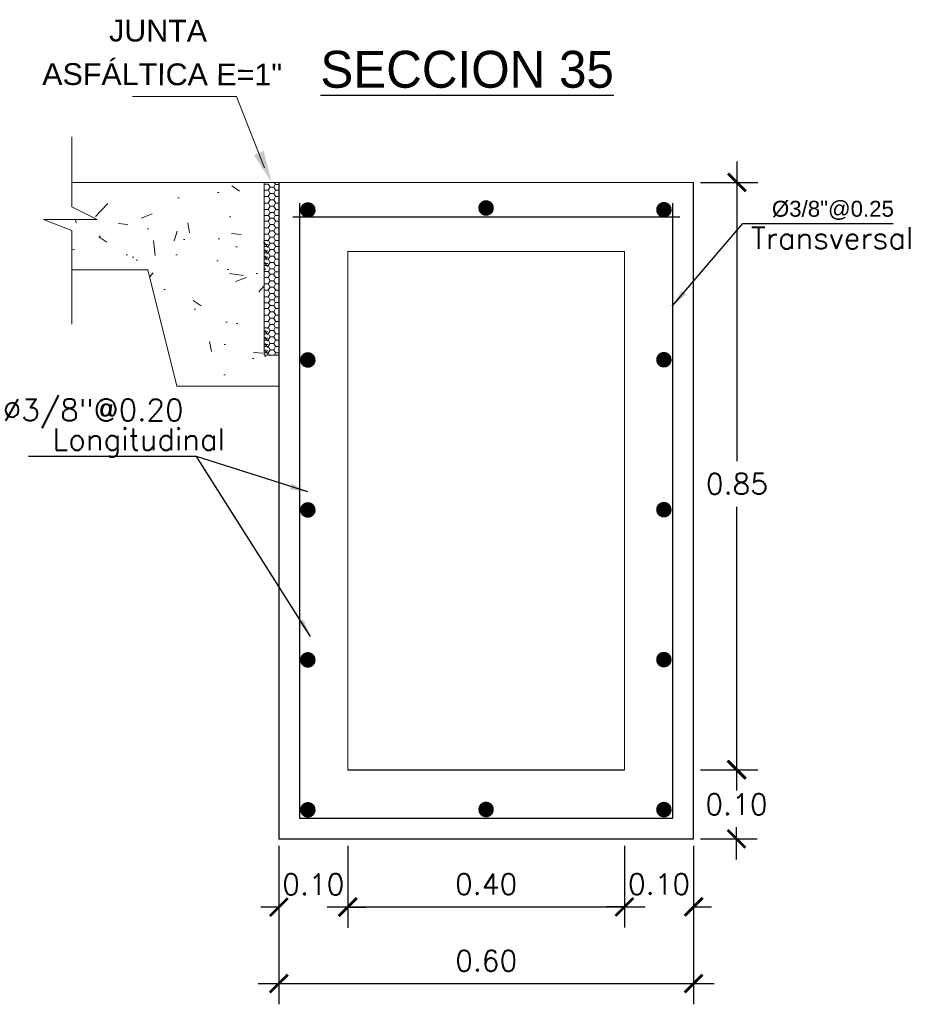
# Model space of a CAD drawing. Header units: millimetres. Extents: x -8931983 to 9630244, y 4 to 18563053.
# Tile 311 of 329: x 349723.39 to 349724.68, y 9282012.72 to 9282014.14. Entities that reach past the tile are written whole.
import ezdxf

# ---------------------------------------------------------------- set-up
doc = ezdxf.new("R2010")
doc.units = ezdxf.units.MM
doc.linetypes.add('ACAD_ISO02W100', pattern=[15, 12, -3])
for name, color, linetype, lineweight in [('0.2', 32, 'ACAD_ISO02W100', 0), ('cotas', 1, 'Continuous', 15), ('linea fina 01', 189, 'Continuous', 0), ('TEXTO', 255, 'Continuous', 5)]:
    doc.layers.add(name, color=color, linetype=linetype, lineweight=lineweight)
doc.layers.add('TEX', color=3, linetype='Continuous')
doc.styles.add('COTAS', font='arial.ttf')
doc.styles.add('MtXpl_Arial_Black', font='txt')
doc.styles.add('ROMANS', font='ROMANS.shx')
doc.styles.add('ROMANS-DIM', font='romans.shx')
doc.styles.add('VANO', font='swissl.ttf', dxfattribs={"height": 0.2})
doc.dimstyles.new('1-25V', dxfattribs={"dimscale": 0.2, "dimtxt": 0.18, "dimasz": 0.13, "dimexe": 0.18, "dimexo": 0.15, "dimgap": 0.1, "dimtad": 0, "dimtih": 1, "dimtoh": 1, "dimzin": 0, "dimdsep": 46, "dimtxsty": 'COTAS', "dimcen": 0.09, "dimadec": 0, "dimazin": 0, "dimtfac": 1, "dimtmove": 2, "dimatfit": 3, "dimfxl": 1, "dimtolj": 1, "dimtzin": 0, "dimarcsym": 0})
doc.dimstyles.new('20_METRIC  ARCHITECTURAL', dxfattribs={"dimscale": 0.2, "dimtxt": 0.03, "dimasz": 0.13, "dimexe": 0.15, "dimexo": 0.05, "dimgap": 0.09, "dimtad": 1, "dimtih": 1, "dimtoh": 1, "dimzin": 0, "dimdsep": 46, "dimtxsty": 'ROMANS-DIM', "dimblk": 'ARCHTICK', "dimcen": 2, "dimdle": 0.15, "dimclrd": 9, "dimclre": 9, "dimadec": 0, "dimazin": 0, "dimtfac": 1, "dimtix": 1, "dimtofl": 0, "dimtmove": 0, "dimatfit": 3, "dimfxl": 1, "dimfrac": 2, "dimtolj": 1, "dimtzin": 0, "dimarcsym": 0})

# ---------------------------------------------------------------- blocks, each defined once
blk = doc.blocks.new('_ArchTick')
at = {"color": 0, "linetype": 'ByBlock', "const_width": 0.15}
blk.add_lwpolyline([(-0.5, -0.5), (0.5, 0.5)], dxfattribs=at)
blk = doc.blocks.new('*D3476')
at = {"color": 9, "lineweight": -2, "transparency": 16777216}
for p, q in [((349723.7683376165, 9282012.945507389), (349723.7683376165, 9282012.716080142)), ((349724.3683376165, 9282012.945507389), (349724.3683376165, 9282012.716080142)), ((349723.7383376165, 9282012.746080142), (349724.3983376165, 9282012.746080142))]:
    blk.add_line(p, q, dxfattribs=at)
at = {"layer": 'Defpoints', "color": 0, "lineweight": 30, "transparency": 16777216}
for p in [(349723.7683376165, 9282012.955507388, 5186.962977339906), (349724.3683376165, 9282012.955507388, 5186.962977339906), (349724.3683376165, 9282012.746080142)]:
    blk.add_point(p, dxfattribs=at)
at = {"color": 9, "lineweight": -2, "transparency": 16777216, "xscale": 0.026, "yscale": 0.026, "zscale": 0.026, "rotation": 180}
blk.add_blockref('_ArchTick', (349723.7683376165, 9282012.746080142), dxfattribs=at)
at = {"color": 9, "lineweight": -2, "transparency": 16777216, "xscale": 0.026, "yscale": 0.026, "zscale": 0.026}
blk.add_blockref('_ArchTick', (349724.3683376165, 9282012.746080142), dxfattribs=at)
at = {"color": 0, "lineweight": 0, "transparency": 16777216, "insert": (349724.0683376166, 9282012.779080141), "char_height": 0.03, "attachment_point": 5, "style": 'ROMANS-DIM'}
blk.add_mtext('\\A1;0.60', dxfattribs=at)
blk = doc.blocks.new('*D3477')
at = {"color": 9, "lineweight": -2, "transparency": 16777216}
for p, q in [((349724.430394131, 9282013.085507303), (349724.430394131, 9282013.038507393)), ((349724.3783376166, 9282013.055507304), (349724.460394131, 9282013.055507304)), ((349724.430394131, 9282012.925507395), (349724.430394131, 9282012.972507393)), ((349724.3783376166, 9282012.955507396), (349724.460394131, 9282012.955507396))]:
    blk.add_line(p, q, dxfattribs=at)
at = {"layer": 'Defpoints', "color": 0, "lineweight": 30, "transparency": 16777216}
for p in [(349724.3683376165, 9282013.055507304), (349724.3683376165, 9282012.955507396), (349724.430394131, 9282012.955507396)]:
    blk.add_point(p, dxfattribs=at)
at = {"color": 9, "lineweight": -2, "transparency": 16777216, "xscale": 0.026, "yscale": 0.026, "zscale": 0.026}
for p, rotation in [((349724.430394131, 9282013.055507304), 90), ((349724.430394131, 9282012.955507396), 270)]:
    blk.add_blockref('_ArchTick', p, dxfattribs=dict(at, rotation=rotation))
at = {"color": 0, "lineweight": 0, "transparency": 16777216, "insert": (349724.4303941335, 9282013.005507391), "char_height": 0.03, "attachment_point": 5, "style": 'ROMANS-DIM'}
blk.add_mtext('\\A1;0.10', dxfattribs=at)
blk = doc.blocks.new('*D3478')
at = {"color": 9, "lineweight": -2, "transparency": 16777216}
for p, q in [((349723.7683376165, 9282012.94550739), (349723.7683376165, 9282012.826656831)), ((349723.8680579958, 9282012.94550739), (349723.8680579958, 9282012.826656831)), ((349723.7683376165, 9282012.856656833), (349723.7423376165, 9282012.856656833)), ((349723.8680579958, 9282012.856656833), (349723.8940579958, 9282012.856656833))]:
    blk.add_line(p, q, dxfattribs=at)
at = {"layer": 'Defpoints', "color": 0, "lineweight": 30, "transparency": 16777216}
for p in [(349723.7683376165, 9282012.95550739, 5186.962977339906), (349723.8680579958, 9282012.95550739, 5186.962977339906), (349723.8680579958, 9282012.856656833)]:
    blk.add_point(p, dxfattribs=at)
at = {"color": 9, "lineweight": -2, "transparency": 16777216, "xscale": 0.026, "yscale": 0.026, "zscale": 0.026}
blk.add_blockref('_ArchTick', (349723.7683376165, 9282012.856656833), dxfattribs=at)
at = {"color": 9, "lineweight": -2, "transparency": 16777216, "xscale": 0.026, "yscale": 0.026, "zscale": 0.026, "rotation": 180}
blk.add_blockref('_ArchTick', (349723.8680579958, 9282012.856656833), dxfattribs=at)
at = {"color": 0, "lineweight": 0, "transparency": 16777216, "insert": (349723.8181978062, 9282012.88965683), "char_height": 0.03, "attachment_point": 5, "style": 'ROMANS-DIM'}
blk.add_mtext('\\A1;0.10', dxfattribs=at)
blk = doc.blocks.new('*D3479')
at = {"color": 9, "lineweight": -2, "transparency": 16777216}
for p, q in [((349723.8680579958, 9282012.945507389), (349723.8680579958, 9282012.827078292)), ((349724.2683376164, 9282012.945507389), (349724.2683376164, 9282012.827078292)), ((349723.8380579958, 9282012.857078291), (349724.2983376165, 9282012.857078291))]:
    blk.add_line(p, q, dxfattribs=at)
at = {"layer": 'Defpoints', "color": 0, "lineweight": 30, "transparency": 16777216}
for p in [(349723.8680579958, 9282012.955507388, 10373.92595467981), (349724.2683376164, 9282012.955507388, 5186.962977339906), (349724.2683376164, 9282012.857078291)]:
    blk.add_point(p, dxfattribs=at)
at = {"color": 9, "lineweight": -2, "transparency": 16777216, "xscale": 0.026, "yscale": 0.026, "zscale": 0.026, "rotation": 180}
blk.add_blockref('_ArchTick', (349723.8680579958, 9282012.857078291), dxfattribs=at)
at = {"color": 9, "lineweight": -2, "transparency": 16777216, "xscale": 0.026, "yscale": 0.026, "zscale": 0.026}
blk.add_blockref('_ArchTick', (349724.2683376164, 9282012.857078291), dxfattribs=at)
at = {"color": 0, "lineweight": 0, "transparency": 16777216, "insert": (349724.0681978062, 9282012.890078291), "char_height": 0.03, "attachment_point": 5, "style": 'ROMANS-DIM'}
blk.add_mtext('\\A1;0.40', dxfattribs=at)
blk = doc.blocks.new('*D3480')
at = {"color": 9, "lineweight": -2, "transparency": 16777216}
for p, q in [((349724.2683376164, 9282012.945507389), (349724.2683376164, 9282012.827078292)), ((349724.3683376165, 9282012.945507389), (349724.3683376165, 9282012.827078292)), ((349724.2683376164, 9282012.857078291), (349724.2423376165, 9282012.857078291)), ((349724.3683376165, 9282012.857078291), (349724.3943376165, 9282012.857078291))]:
    blk.add_line(p, q, dxfattribs=at)
at = {"layer": 'Defpoints', "color": 0, "lineweight": 30, "transparency": 16777216}
for p in [(349724.2683376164, 9282012.955507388, 5186.962977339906), (349724.3683376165, 9282012.955507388, 5186.962977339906), (349724.3683376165, 9282012.857078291)]:
    blk.add_point(p, dxfattribs=at)
at = {"color": 9, "lineweight": -2, "transparency": 16777216, "xscale": 0.026, "yscale": 0.026, "zscale": 0.026}
blk.add_blockref('_ArchTick', (349724.2683376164, 9282012.857078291), dxfattribs=at)
at = {"color": 9, "lineweight": -2, "transparency": 16777216, "xscale": 0.026, "yscale": 0.026, "zscale": 0.026, "rotation": 180}
blk.add_blockref('_ArchTick', (349724.3683376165, 9282012.857078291), dxfattribs=at)
at = {"color": 0, "lineweight": 0, "transparency": 16777216, "insert": (349724.3183376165, 9282012.890078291), "char_height": 0.03, "attachment_point": 5, "style": 'ROMANS-DIM'}
blk.add_mtext('\\A1;0.10', dxfattribs=at)
blk = doc.blocks.new('TEXTO 1')
at = {"layer": 'linea fina 01', "ltscale": 0.1}
for p, q in [((-0.0508167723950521, 0.1241394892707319), (-0.2010398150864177, 0.1241394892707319)), ((-0.0100357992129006, 0.0209258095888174), (-0.0508167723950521, 0.1241394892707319))]:
    blk.add_line(p, q, dxfattribs=at)
blk.add_solid([(-0.02553807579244, 0.0394717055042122), (0, 0), (-0.0113560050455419, 0.0456207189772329)], dxfattribs=at)
at = {"layer": '0.2', "color": 251, "true_color": 0x636466, "style": 'VANO', "oblique": 359.9999999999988}
for s, p in [('JUNTA', (-0.235123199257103, 0.2039847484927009, -5186.962977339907)), ('ASFÁLTICA E=1"', (-0.331776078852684, 0.1410587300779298, -5186.962977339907))]:
    blk.add_text(s, height=0.0314999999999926, rotation=359.8799999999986, dxfattribs=at).set_placement(p)
blk = doc.blocks.new('junta asfaltica')
at = {"lineweight": 0}
h = blk.add_hatch(dxfattribs=at)
h.set_pattern_fill('AR-CONC', scale=0.01, style=0)
h.set_pattern_definition([(50, (-0.1189008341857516, -0.0700673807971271), (0.1639662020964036, -0.0143451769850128), [0.017145, -0.188595]), (355, (-0.1189008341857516, -0.0700673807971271), (-0.0317190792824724, 0.1719511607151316), [0.013716, -0.150876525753]), (100.4514446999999, (-0.1052370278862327, -0.0712628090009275), (0.1322471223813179, 0.1576059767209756), [0.01457100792, -0.1602812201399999]), (46.1842, (-0.1189008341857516, -0.0243473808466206), (0.2439711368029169, -0.0378380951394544), [0.0257175, -0.2828925]), (96.6355576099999, (-0.0985699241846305, -0.0275005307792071), (0.2136637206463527, 0.2226835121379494), [0.021856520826, -0.240422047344]), (351.18415117, (-0.1189008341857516, -0.0243473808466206), (0.2136637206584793, 0.2226835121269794), [0.020573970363, -0.226313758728]), (21, (-0.0960408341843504, -0.0357773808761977), (0.1364529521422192, -0.0920386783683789), [0.017145, -0.188595]), (326, (-0.0960408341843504, -0.0357773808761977), (0.0556218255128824, 0.1657691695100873), [0.013716, -0.150876]), (71.45144499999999, (-0.0846697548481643, -0.0434472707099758), (0.1920747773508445, 0.0737304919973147), [0.01457100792, -0.16028094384]), (37.5, (-0.1189008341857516, -0.0700673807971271), (0.0027797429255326, 0.0760995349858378), [0, -0.1490472, 0, -0.153162, 0, -0.1514475]), (7.499999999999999, (-0.1189008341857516, -0.0700673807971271), (0.0601376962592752, 0.0901625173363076), [0, -0.0873252, 0, -0.1456182, 0, -0.0577215]), (327.5, (-0.1698786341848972, -0.0700673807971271), (0.1220315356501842, -0.0051558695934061), [0, -0.05715, 0, -0.178308, 0, -0.236601]), (317.5, (-0.1927386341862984, -0.0700673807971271), (0.1333162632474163, 0.0228838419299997), [0, -0.074295, 0, -0.1184148, 0, -0.168021])])
h.paths.add_polyline_path([(-0.0210516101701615, 2.68221356e-08), (-0.2996047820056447, 2.68221356e-08), (-0.2996047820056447, -0.0354425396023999), (-0.2629513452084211, -0.0536842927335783), (-0.3405718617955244, -0.0536842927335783), (-0.2996047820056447, -0.0698087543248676), (-0.2996047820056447, -0.1263088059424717), (-0.1894634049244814, -0.1263088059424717), (-0.1473604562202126, -0.2947206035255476), (-0.0210516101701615, -0.2947206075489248)])
h = blk.add_hatch(dxfattribs=at)
h.set_pattern_fill('HONEY', scale=0.0187124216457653, angle=180, style=0)
h.set_pattern_definition([(360, (-1344.435306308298, 712.0165321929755), (0.0080206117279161, -0.0046307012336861), [0.0053470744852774, -0.0106941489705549]), (240, (-1344.435306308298, 712.0165321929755), (-0.0080206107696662, -0.0046307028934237), [0.0053470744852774, -0.0106941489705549]), (300, (-1344.435306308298, 712.0165321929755), (9.5825e-10, -0.0092614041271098), [-0.0106941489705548, 0.0053470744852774])])
h.paths.add_polyline_path([(-0.0210514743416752, -0.0843195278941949), (-0.0210514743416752, -0.1264220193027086), (-0.0160414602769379, -0.1264220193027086), (-0.0160414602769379, -0.0843195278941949)])
h = blk.add_hatch(dxfattribs=at)
h.set_pattern_fill('HONEY', scale=0.0187124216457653, angle=180, style=0)
h.set_pattern_definition([(360, (-1344.435306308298, 711.8902233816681), (0.0080206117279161, -0.0046307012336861), [0.0053470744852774, -0.0106941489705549]), (240, (-1344.435306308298, 711.8902233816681), (-0.0080206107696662, -0.0046307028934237), [0.0053470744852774, -0.0106941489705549]), (300, (-1344.435306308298, 711.8902233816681), (9.5825e-10, -0.0092614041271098), [-0.0106941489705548, 0.0053470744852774])])
h.paths.add_polyline_path([(-0.0210514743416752, -0.2106283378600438), (-0.0210514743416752, -0.2527308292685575), (-0.0160414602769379, -0.2527308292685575), (-0.0160414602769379, -0.2106283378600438)])
at = {"color": 7, "linetype": 'ByBlock', "lineweight": 0}
for p, q in [((-0.2996047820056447, 0.0657418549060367), (-0.2996047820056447, -0.0354425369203)), ((-0.2996047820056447, -0.0354425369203), (-0.2629513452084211, -0.0536842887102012)), ((-0.2629513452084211, -0.0536842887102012), (-0.3405718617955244, -0.0536842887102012)), ((-0.3405718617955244, -0.0536842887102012), (-0.2996047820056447, -0.0698087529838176)), ((-0.2996047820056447, -0.0698087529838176), (-0.2996047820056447, -0.2053593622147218))]:
    blk.add_line(p, q, dxfattribs=at)
at = {"color": 7, "lineweight": 0}
for p, q in [((-0.2996047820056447, 2.81631856e-08), (-0.0210516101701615, 2.81631856e-08)), ((-0.0210514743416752, 0), (0, 0)), ((-0.0210514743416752, 0), (-0.0210514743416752, -0.25)), ((-0.0066348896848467, 0), (-0.0049328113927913, -0.0029480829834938)), ((-1.357866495e-07, -0.2947206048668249), (-1.357866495e-07, 0)), ((-0.0210515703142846, -0.010682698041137), (-0.0205355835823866, -0.0115764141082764)), ((-0.020682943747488, -0.0112982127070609), (-0.0210515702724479, -0.0119366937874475)), ((-0.0148197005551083, -0.0027724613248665), (-0.0210514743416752, -0.0027724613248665)), ((-0.0203683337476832, -0.0113096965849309), (-0.0150212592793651, -0.0113096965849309)), ((-0.0126623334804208, -0.0066675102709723), (-0.0153358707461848, -0.0112982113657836)), ((-0.0151885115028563, -0.0115764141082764), (-0.0125149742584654, -0.0162071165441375)), ((-0.0148361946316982, -0.0029252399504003), (-0.0125149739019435, -0.0069457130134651)), ((-0.0123477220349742, -0.0066789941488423), (-0.0070006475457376, -0.0066789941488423)), ((-0.0051546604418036, -0.0029252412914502), (-0.0073152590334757, -0.0066675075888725)), ((-0.0046417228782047, -0.0112982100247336), (-0.0073152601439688, -0.0159289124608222)), ((-0.0071679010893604, -0.0069457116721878), (-0.0044943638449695, -0.0115764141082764)), ((-0.0051235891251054, -0.0029047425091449), (2.09184e-11, -0.0029047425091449)), ((-0.0043271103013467, -0.0113096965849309), (-9.55119503e-08, -0.0113096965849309)), ((-0.0210515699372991, -0.0199441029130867), (-0.0205355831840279, -0.0208378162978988)), ((-0.0206829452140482, -0.0205596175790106), (-0.0210515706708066, -0.0211980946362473)), ((-0.0203683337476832, -0.0205710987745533), (-0.0150212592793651, -0.0205710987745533)), ((-0.0126623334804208, -0.0159289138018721), (-0.0153358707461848, -0.0205596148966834)), ((-0.012662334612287, -0.0251903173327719), (-0.0153358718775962, -0.0298210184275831)), ((-0.0151885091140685, -0.0208378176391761), (-0.0125149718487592, -0.0254685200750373)), ((-0.0123477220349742, -0.0159403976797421), (-0.0070006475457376, -0.0159403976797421)), ((-0.0123477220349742, -0.0252017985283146), (-0.0070006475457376, -0.0252017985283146)), ((-0.0046417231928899, -0.0205596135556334), (-0.0073152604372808, -0.0251903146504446)), ((-0.0071678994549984, -0.0162071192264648), (-0.004494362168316, -0.0208378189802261)), ((-0.0071678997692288, -0.0254685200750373), (-0.0044943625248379, -0.0300992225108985)), ((-0.0043271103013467, -0.0205710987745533), (-9.55119503e-08, -0.0205710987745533)), ((-0.0210515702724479, -0.0292055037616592), (-0.0205355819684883, -0.0300992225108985)), ((-0.0206829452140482, -0.0298210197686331), (-0.0210515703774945, -0.0304594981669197)), ((-0.0210515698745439, -0.038466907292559), (-0.0205355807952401, -0.0393606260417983)), ((-0.0206829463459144, -0.0390824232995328), (-0.0210515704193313, -0.0397208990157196)), ((-0.0203683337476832, -0.0298325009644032), (-0.0150212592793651, -0.0298325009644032)), ((-0.0203683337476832, -0.0390939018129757), (-0.0150212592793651, -0.0390939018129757)), ((-0.012662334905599, -0.0344517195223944), (-0.0153358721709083, -0.0390824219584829)), ((-0.0151885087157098, -0.0300992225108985), (-0.0125149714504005, -0.0347299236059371)), ((-0.0151885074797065, -0.0393606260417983), (-0.0125149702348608, -0.0439913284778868)), ((-0.0123477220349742, -0.0344632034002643), (-0.0070006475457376, -0.0344632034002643)), ((-0.0046417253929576, -0.0298210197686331), (-0.0073152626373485, -0.0344517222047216)), ((-0.0046417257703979, -0.0390824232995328), (-0.0073152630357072, -0.043713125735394)), ((-0.007167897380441, -0.034729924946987), (-0.004494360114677, -0.0393606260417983)), ((-0.0043271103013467, -0.0298325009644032), (-9.55537871e-08, -0.0298325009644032)), ((-0.0043271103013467, -0.0390939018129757), (-9.55537871e-08, -0.0390939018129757)), ((-0.0210515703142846, -0.0557221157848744), (-0.0205355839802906, -0.0566158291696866)), ((-0.020682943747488, -0.056337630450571), (-0.0210515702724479, -0.056976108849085)), ((-0.0149139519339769, -0.0477837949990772), (-0.0206632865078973, -0.0477837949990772)), ((-0.0203683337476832, -0.056349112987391), (-0.0150212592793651, -0.056349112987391)), ((-0.0126623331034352, -0.0517069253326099), (-0.0153358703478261, -0.0563376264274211)), ((-0.0151885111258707, -0.0566158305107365), (-0.0125149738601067, -0.061246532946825)), ((-0.0125149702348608, -0.0439913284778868), (-0.014899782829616, -0.0475884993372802)), ((-0.0148361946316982, -0.0479646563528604), (-0.0125149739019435, -0.0519851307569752)), ((-0.0123477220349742, -0.0437246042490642), (-0.0070006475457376, -0.0437246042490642)), ((-0.0123477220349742, -0.0517184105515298), (-0.0070006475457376, -0.0517184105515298)), ((-0.0051546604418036, -0.0479646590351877), (-0.0073152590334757, -0.0517069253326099)), ((-0.0046417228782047, -0.0563376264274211), (-0.0073152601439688, -0.0609683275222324)), ((-0.0071679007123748, -0.0519851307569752), (-0.0044943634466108, -0.0566158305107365)), ((-0.0069412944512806, -0.0439446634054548), (-0.0051814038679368, -0.0474320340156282)), ((-0.0052986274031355, -0.0476877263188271), (2.09184e-11, -0.0476877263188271)), ((-0.0043271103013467, -0.056349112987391), (-9.55119503e-08, -0.056349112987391)), ((-0.0210515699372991, -0.0649835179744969), (-0.0205355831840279, -0.0658772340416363)), ((-0.0206829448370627, -0.0655990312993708), (-0.0210515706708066, -0.0662375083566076)), ((-0.0203683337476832, -0.0656105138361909), (-0.0150212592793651, -0.0656105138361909)), ((-0.0126623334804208, -0.0609683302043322), (-0.0153358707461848, -0.0655990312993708)), ((-0.012662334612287, -0.0702297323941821), (-0.0153358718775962, -0.0748604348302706)), ((-0.015188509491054, -0.0658772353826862), (-0.0125149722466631, -0.0705079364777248)), ((-0.0123477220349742, -0.0609798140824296), (-0.0070006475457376, -0.0609798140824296)), ((-0.0123477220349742, -0.0702412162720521), (-0.0070006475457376, -0.0702412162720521)), ((-0.0046417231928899, -0.0655990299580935), (-0.0073152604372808, -0.0702297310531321)), ((-0.0071678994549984, -0.061246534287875), (-0.004494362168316, -0.0658772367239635)), ((-0.0071678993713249, -0.0705079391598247), (-0.0044943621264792, -0.075138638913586)), ((-0.0043271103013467, -0.0656105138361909), (-9.55119503e-08, -0.0656105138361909)), ((-0.0210515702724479, -0.0742449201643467), (-0.0205355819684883, -0.075138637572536)), ((-0.0206829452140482, -0.0748604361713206), (-0.0210515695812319, -0.0754989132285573)), ((-0.0210515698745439, -0.0835063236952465), (-0.0206477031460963, -0.0842058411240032)), ((-0.0206829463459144, -0.084121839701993), (-0.0207314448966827, -0.0842058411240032)), ((-0.0203683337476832, -0.0748719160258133), (-0.0150212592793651, -0.0748719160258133)), ((-0.0203683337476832, -0.0841333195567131), (-0.0150212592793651, -0.0841333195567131)), ((-0.012662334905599, -0.0794911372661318), (-0.0153358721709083, -0.0841218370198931)), ((-0.0151885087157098, -0.075138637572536), (-0.0125149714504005, -0.0797693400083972)), ((-0.0148361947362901, -0.0843195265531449), (-0.0125149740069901, -0.0883399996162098)), ((-0.0123477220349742, -0.0795026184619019), (-0.0070006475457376, -0.0795026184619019)), ((-0.0046417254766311, -0.0748604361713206), (-0.0073152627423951, -0.0794911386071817)), ((-0.0051546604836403, -0.0843195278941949), (-0.0073152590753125, -0.0880617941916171)), ((-0.0071678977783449, -0.0797693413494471), (-0.0046064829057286, -0.0842058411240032)), ((-0.0043271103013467, -0.0748719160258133), (-9.55537871e-08, -0.0748719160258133)), ((-0.0043271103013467, -0.0841333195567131), (-9.55537871e-08, -0.0841333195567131)), ((-0.0210515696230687, -0.0920769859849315), (-0.0205355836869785, -0.092970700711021)), ((-0.0206829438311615, -0.0926924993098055), (-0.0210515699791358, -0.0933309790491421)), ((-0.0203683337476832, -0.0927039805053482), (-0.0150212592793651, -0.0927039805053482)), ((-0.0126623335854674, -0.088061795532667), (-0.0153358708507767, -0.0926924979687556)), ((-0.0126623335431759, -0.0973232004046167), (-0.0153358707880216, -0.101953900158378)), ((-0.015188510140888, -0.092970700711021), (-0.0125149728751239, -0.0976014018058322)), ((-0.0123477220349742, -0.088073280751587), (-0.0070006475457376, -0.088073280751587)), ((-0.0123477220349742, -0.0973346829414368), (-0.0070006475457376, -0.0973346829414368)), ((-0.0046417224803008, -0.0926924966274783), (-0.0073152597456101, -0.0973231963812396)), ((-0.0071679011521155, -0.0883399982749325), (-0.0044943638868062, -0.0929706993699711)), ((-0.0071678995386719, -0.0976014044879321), (-0.0044943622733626, -0.1022321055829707)), ((-0.0043271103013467, -0.0927039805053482), (-9.55119503e-08, -0.0927039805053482)), ((-0.0210515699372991, -0.1013383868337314), (-0.0205355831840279, -0.1022321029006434)), ((-0.0206829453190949, -0.101953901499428), (-0.0210515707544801, -0.1025923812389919)), ((-0.0210515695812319, -0.1105997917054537), (-0.0205355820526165, -0.1114935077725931)), ((-0.0206829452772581, -0.1112153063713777), (-0.0210515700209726, -0.1118537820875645)), ((-0.0203683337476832, -0.101965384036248), (-0.0150212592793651, -0.101965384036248)), ((-0.0203683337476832, -0.1112267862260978), (-0.0150212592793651, -0.1112267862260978)), ((-0.0126623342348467, -0.1065846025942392), (-0.0153358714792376, -0.1112153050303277)), ((-0.015188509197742, -0.1022321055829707), (-0.0125149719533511, -0.1068628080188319)), ((-0.0151885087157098, -0.1114935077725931), (-0.0125149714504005, -0.1161242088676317)), ((-0.0123477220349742, -0.1065960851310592), (-0.0070006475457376, -0.1065960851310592)), ((-0.0046417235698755, -0.1019538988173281), (-0.0073152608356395, -0.1065846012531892)), ((-0.0046417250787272, -0.1112153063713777), (-0.0073152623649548, -0.115846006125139)), ((-0.0071678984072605, -0.1068628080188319), (-0.0044943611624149, -0.1114935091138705)), ((-0.0043271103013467, -0.101965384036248), (-9.55119503e-08, -0.101965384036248)), ((-0.0043271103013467, -0.1112267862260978), (-9.55537871e-08, -0.1112267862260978)), ((-0.1894634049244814, -0.1263088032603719), (-0.2996047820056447, -0.1263088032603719)), ((-0.1473604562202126, -0.2947206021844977), (-0.1894634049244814, -0.1263088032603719)), ((-0.0210515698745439, -0.1198611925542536), (-0.0205355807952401, -0.1207549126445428)), ((-0.0206829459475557, -0.1204767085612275), (-0.0210515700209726, -0.121115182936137)), ((-0.0203683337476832, -0.1204881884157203), (-0.0150212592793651, -0.1204881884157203)), ((-0.0126623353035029, -0.115846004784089), (-0.015335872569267, -0.1204767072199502)), ((-0.0151885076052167, -0.1207549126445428), (-0.0125149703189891, -0.1253856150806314)), ((-0.0129228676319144, -0.1255586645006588), (-0.0148348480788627, -0.1288070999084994)), ((-0.0123477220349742, -0.115857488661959), (-0.0070006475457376, -0.115857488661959)), ((-0.0123477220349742, -0.1251188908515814), (-0.0070006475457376, -0.1251188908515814)), ((-0.0073218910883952, -0.1251188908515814), (-0.0049328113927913, -0.1292568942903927)), ((-0.0046417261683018, -0.1204767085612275), (-0.0073152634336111, -0.1251074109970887)), ((-0.0071678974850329, -0.1161242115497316), (-0.0044943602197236, -0.1207549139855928)), ((-0.0043271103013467, -0.1204881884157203), (-9.55537871e-08, -0.1204881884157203)), ((-0.0210515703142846, -0.1369915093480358), (-0.0205355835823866, -0.1378852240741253)), ((-0.020682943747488, -0.1376070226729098), (-0.0210515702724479, -0.1382455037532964)), ((-0.0148197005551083, -0.1290812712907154), (-0.0210514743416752, -0.1290812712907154)), ((-0.0203683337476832, -0.1376185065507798), (-0.0150212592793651, -0.1376185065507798)), ((-0.0126623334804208, -0.1329763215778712), (-0.0153358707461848, -0.1376070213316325)), ((-0.0126623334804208, -0.142237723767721), (-0.0153358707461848, -0.1468684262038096)), ((-0.0151885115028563, -0.1378852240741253), (-0.0125149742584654, -0.1425159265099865)), ((-0.0148361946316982, -0.1292340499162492), (-0.0125149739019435, -0.133254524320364)), ((-0.0123477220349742, -0.1329878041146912), (-0.0070006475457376, -0.1329878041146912)), ((-0.0123477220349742, -0.1422492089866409), (-0.0070006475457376, -0.1422492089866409)), ((-0.0051546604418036, -0.1292340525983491), (-0.0073152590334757, -0.1329763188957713)), ((-0.0046417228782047, -0.1376070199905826), (-0.0073152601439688, -0.1422377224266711)), ((-0.0071679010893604, -0.1332545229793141), (-0.0044943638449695, -0.1378852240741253)), ((-0.0051235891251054, -0.1292135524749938), (2.09184e-11, -0.1292135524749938)), ((-0.0043271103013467, -0.1376185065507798), (-9.55119503e-08, -0.1376185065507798)), ((-0.0210515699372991, -0.1462529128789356), (-0.0205355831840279, -0.1471466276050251)), ((-0.0206829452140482, -0.1468684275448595), (-0.0210515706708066, -0.1475069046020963)), ((-0.0210515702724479, -0.1555143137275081), (-0.0205355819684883, -0.1564080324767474)), ((-0.0206829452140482, -0.156129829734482), (-0.0210515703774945, -0.156768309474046)), ((-0.0203683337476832, -0.1468799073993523), (-0.0150212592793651, -0.1468799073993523)), ((-0.0203683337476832, -0.1561413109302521), (-0.0150212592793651, -0.1561413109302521)), ((-0.012662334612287, -0.1514991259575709), (-0.0153358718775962, -0.156129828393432)), ((-0.0151885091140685, -0.147146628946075), (-0.0125149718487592, -0.1517773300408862)), ((-0.0151885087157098, -0.1564080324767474), (-0.0125149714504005, -0.1610387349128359)), ((-0.0123477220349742, -0.1515106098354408), (-0.0070006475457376, -0.1515106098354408)), ((-0.0046417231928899, -0.1468684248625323), (-0.0073152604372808, -0.1514991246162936)), ((-0.0046417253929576, -0.156129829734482), (-0.0073152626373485, -0.1607605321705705)), ((-0.0071678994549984, -0.1425159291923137), (-0.004494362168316, -0.1471466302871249)), ((-0.0071678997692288, -0.1517773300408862), (-0.0044943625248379, -0.1564080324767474)), ((-0.0043271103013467, -0.1468799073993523), (-9.55119503e-08, -0.1468799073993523)), ((-0.0043271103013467, -0.1561413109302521), (-9.55537871e-08, -0.1561413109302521)), ((-0.0210515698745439, -0.1647757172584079), (-0.0205355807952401, -0.1656694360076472)), ((-0.0206829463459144, -0.1653912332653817), (-0.0210515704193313, -0.1660297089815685)), ((-0.0203683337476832, -0.1654027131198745), (-0.0150212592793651, -0.1654027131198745)), ((-0.012662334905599, -0.1607605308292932), (-0.0153358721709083, -0.1653912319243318)), ((-0.0151885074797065, -0.1656694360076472), (-0.0125149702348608, -0.1703001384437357)), ((-0.0125149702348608, -0.1703001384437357), (-0.014899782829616, -0.1738973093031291)), ((-0.0123477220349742, -0.1607720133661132), (-0.0070006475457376, -0.1607720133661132)), ((-0.0123477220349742, -0.1700334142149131), (-0.0070006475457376, -0.1700334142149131)), ((-0.0046417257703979, -0.1653912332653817), (-0.0073152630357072, -0.1700219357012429)), ((-0.007167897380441, -0.1610387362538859), (-0.004494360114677, -0.1656694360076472)), ((-0.0069412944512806, -0.1702534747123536), (-0.0051814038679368, -0.1737408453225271)), ((-0.0043271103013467, -0.1654027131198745), (-9.55537871e-08, -0.1654027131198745)), ((-0.0210515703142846, -0.1820309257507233), (-0.0205355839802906, -0.1829246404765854)), ((-0.020682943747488, -0.1826464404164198), (-0.0210515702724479, -0.1832849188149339)), ((-0.0149139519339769, -0.1740926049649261), (-0.0206632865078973, -0.1740926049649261)), ((-0.0203683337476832, -0.1826579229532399), (-0.0150212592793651, -0.1826579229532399)), ((-0.0126623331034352, -0.1780157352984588), (-0.0153358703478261, -0.18264643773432)), ((-0.0151885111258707, -0.1829246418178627), (-0.0125149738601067, -0.1875553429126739)), ((-0.0148361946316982, -0.1742734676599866), (-0.0125149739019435, -0.1782939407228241)), ((-0.0123477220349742, -0.1780272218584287), (-0.0070006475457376, -0.1780272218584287)), ((-0.0051546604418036, -0.1742734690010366), (-0.0073152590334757, -0.1780157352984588)), ((-0.0046417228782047, -0.18264643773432), (-0.0073152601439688, -0.1872771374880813)), ((-0.0071679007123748, -0.1782939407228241), (-0.0044943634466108, -0.1829246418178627)), ((-0.0052986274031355, -0.173996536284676), (2.09184e-11, -0.173996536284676)), ((-0.0043271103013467, -0.1826579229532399), (-9.55119503e-08, -0.1826579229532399)), ((-0.0210515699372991, -0.1912923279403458), (-0.0205355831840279, -0.1921860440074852)), ((-0.0206829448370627, -0.1919078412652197), (-0.0210515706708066, -0.1925463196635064)), ((-0.0203683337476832, -0.1919193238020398), (-0.0150212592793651, -0.1919193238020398)), ((-0.0126623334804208, -0.1872771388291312), (-0.0153358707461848, -0.1919078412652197)), ((-0.012662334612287, -0.1965385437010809), (-0.0153358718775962, -0.2011692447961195)), ((-0.015188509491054, -0.1921860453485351), (-0.0125149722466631, -0.1968167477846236)), ((-0.0123477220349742, -0.1872886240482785), (-0.0070006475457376, -0.1872886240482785)), ((-0.0123477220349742, -0.196550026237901), (-0.0070006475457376, -0.196550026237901)), ((-0.0046417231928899, -0.1919078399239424), (-0.0073152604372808, -0.196538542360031)), ((-0.0071678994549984, -0.1875553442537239), (-0.004494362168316, -0.1921860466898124)), ((-0.0071678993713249, -0.1968167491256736), (-0.0044943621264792, -0.2014474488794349)), ((-0.0043271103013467, -0.1919193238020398), (-9.55119503e-08, -0.1919193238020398)), ((-0.0210515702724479, -0.2005537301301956), (-0.0205355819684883, -0.2014474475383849)), ((-0.0206829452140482, -0.2011692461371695), (-0.0210515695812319, -0.2018077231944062)), ((-0.0210515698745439, -0.2098151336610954), (-0.0206477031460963, -0.2105146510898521)), ((-0.0206829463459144, -0.2104306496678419), (-0.0207314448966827, -0.2105146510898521)), ((-0.0203683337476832, -0.2011807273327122), (-0.0150212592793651, -0.2011807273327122)), ((-0.0203683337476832, -0.210442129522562), (-0.0150212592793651, -0.210442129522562)), ((-0.012662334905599, -0.2057999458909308), (-0.0153358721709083, -0.2104306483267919)), ((-0.0151885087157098, -0.2014474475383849), (-0.0125149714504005, -0.2060781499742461)), ((-0.0148361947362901, -0.2106283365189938), (-0.0125149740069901, -0.2146488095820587)), ((-0.0123477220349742, -0.2058114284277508), (-0.0070006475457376, -0.2058114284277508)), ((-0.0046417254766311, -0.2011692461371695), (-0.0073152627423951, -0.2057999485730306)), ((-0.0051546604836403, -0.2106283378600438), (-0.0073152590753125, -0.214370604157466)), ((-0.0071678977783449, -0.206078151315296), (-0.0046064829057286, -0.2105146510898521)), ((-0.0043271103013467, -0.2011807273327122), (-9.55537871e-08, -0.2011807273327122)), ((-0.0043271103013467, -0.210442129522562), (-9.55537871e-08, -0.210442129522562)), ((-0.0210515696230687, -0.2183857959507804), (-0.0205355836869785, -0.2192795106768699)), ((-0.0206829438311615, -0.2190013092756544), (-0.0210515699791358, -0.219639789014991)), ((-0.0210515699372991, -0.2276471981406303), (-0.0205355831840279, -0.2285409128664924)), ((-0.0203683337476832, -0.2190127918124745), (-0.0150212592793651, -0.2190127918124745)), ((-0.0126623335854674, -0.2143706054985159), (-0.0153358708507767, -0.2190013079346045)), ((-0.0126623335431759, -0.2236320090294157), (-0.0153358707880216, -0.2282627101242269)), ((-0.015188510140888, -0.2192795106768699), (-0.0125149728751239, -0.2239102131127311)), ((-0.0123477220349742, -0.2143820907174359), (-0.0070006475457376, -0.2143820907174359)), ((-0.0123477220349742, -0.2236434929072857), (-0.0070006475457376, -0.2236434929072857)), ((-0.0046417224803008, -0.2190013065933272), (-0.0073152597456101, -0.2236320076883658)), ((-0.0071679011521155, -0.2146488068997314), (-0.0044943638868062, -0.21927950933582)), ((-0.0071678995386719, -0.223910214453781), (-0.0044943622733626, -0.2285409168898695)), ((-0.0043271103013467, -0.2190127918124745), (-9.55119503e-08, -0.2190127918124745)), ((-0.0206829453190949, -0.2282627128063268), (-0.0210515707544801, -0.2289011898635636)), ((-0.0210515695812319, -0.2369086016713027), (-0.0205355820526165, -0.2378023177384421)), ((-0.0206829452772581, -0.2375241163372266), (-0.0210515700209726, -0.2381625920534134)), ((-0.0203683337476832, -0.2282741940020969), (-0.0150212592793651, -0.2282741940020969)), ((-0.0203683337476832, -0.2375355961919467), (-0.0150212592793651, -0.2375355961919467)), ((-0.0126623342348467, -0.2328934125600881), (-0.0153358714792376, -0.2375241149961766)), ((-0.0126623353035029, -0.2421548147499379), (-0.015335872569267, -0.2467855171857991)), ((-0.015188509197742, -0.2285409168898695), (-0.0125149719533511, -0.2331716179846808)), ((-0.0151885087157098, -0.2378023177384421), (-0.0125149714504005, -0.2424330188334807)), ((-0.0123477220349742, -0.2329048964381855), (-0.0070006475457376, -0.2329048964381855)), ((-0.0123477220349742, -0.2421662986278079), (-0.0070006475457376, -0.2421662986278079)), ((-0.0046417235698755, -0.228262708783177), (-0.0073152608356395, -0.2328934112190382)), ((-0.0046417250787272, -0.2375241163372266), (-0.0073152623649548, -0.2421548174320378)), ((-0.0071678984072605, -0.2331716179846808), (-0.0044943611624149, -0.2378023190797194)), ((-0.0043271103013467, -0.2282741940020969), (-9.55119503e-08, -0.2282741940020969)), ((-0.0043271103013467, -0.2375355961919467), (-9.55537871e-08, -0.2375355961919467)), ((-0.0210515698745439, -0.2461700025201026), (-0.0205355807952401, -0.2470637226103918)), ((-0.0206829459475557, -0.2467855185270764), (-0.0210515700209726, -0.2474239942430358)), ((-0.0210514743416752, -0.25), (-1.357866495e-07, -0.25)), ((-0.0203683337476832, -0.2467969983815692), (-0.0150212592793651, -0.2467969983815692)), ((-0.0151885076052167, -0.2470637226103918), (-0.0134932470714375, -0.25)), ((-0.0071678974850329, -0.2424330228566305), (-0.0044943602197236, -0.2470637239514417)), ((-0.0046417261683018, -0.2467855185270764), (-0.0064976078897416, -0.25)), ((-0.0043271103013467, -0.2467969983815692), (-9.55537871e-08, -0.2467969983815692)), ((-1.357866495e-07, -0.2947206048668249), (-0.1473604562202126, -0.2947206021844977))]:
    blk.add_line(p, q, dxfattribs=at)
blk.add_blockref('TEXTO 1', (-0.0105257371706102, 0), dxfattribs=at)
blk = doc.blocks.new('*U3475')
at = {"color": 5, "const_width": 0.01125}
blk.add_lwpolyline([(-0.0056249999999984, 0, 1), (0.0056249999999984, 0, 1)], format="xyb", close=True, dxfattribs=at)
blk = doc.blocks.new('*U3474')
at = {"layer": 'cotas', "color": 0, "linetype": 'ByBlock', "lineweight": -2}
blk.add_blockref('*U3475', (0, 0), dxfattribs=at)
at = {"layer": 'cotas', "color": 0, "linetype": 'ByBlock', "lineweight": -2, "transparency": 16777216}
for p in [(0.217, 0), (0.434, 0), (0.651, 0), (0.8679999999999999, 0)]:
    blk.add_blockref('*U3475', p, dxfattribs=at)
blk = doc.blocks.new('*U3473')
at = {"color": 5, "const_width": 0.01125}
blk.add_lwpolyline([(-0.0056249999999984, 0, 1), (0.0056249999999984, 0, 1)], format="xyb", close=True, dxfattribs=at)
blk = doc.blocks.new('*U3468')
at = {"layer": 'cotas', "color": 0, "linetype": 'ByBlock', "lineweight": -2}
blk.add_blockref('*U3473', (0, 0), dxfattribs=at)
blk = doc.blocks.new('*U3470')
at = {"color": 5, "const_width": 0.01125}
blk.add_lwpolyline([(-0.0056249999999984, 0, 1), (0.0056249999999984, 0, 1)], format="xyb", close=True, dxfattribs=at)
blk = doc.blocks.new('*U3469')
at = {"layer": 'cotas', "color": 0, "linetype": 'ByBlock', "lineweight": -2}
blk.add_blockref('*U3470', (0, 0), dxfattribs=at)
at = {"layer": 'cotas', "color": 0, "linetype": 'ByBlock', "lineweight": -2, "transparency": 16777216}
for p in [(0.217, 0), (0.434, 0), (0.651, 0), (0.8679999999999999, 0)]:
    blk.add_blockref('*U3470', p, dxfattribs=at)
blk = doc.blocks.new('*D3481')
at = {"color": 9, "lineweight": -2, "transparency": 16777216}
for p, q in [((349724.4310347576, 9282013.935507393), (349724.4310347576, 9282013.502235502)), ((349724.378337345, 9282013.905507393), (349724.4610347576, 9282013.905507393)), ((349724.4310347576, 9282013.025507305), (349724.4310347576, 9282013.436235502)), ((349724.3783376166, 9282013.055507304), (349724.4610347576, 9282013.055507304))]:
    blk.add_line(p, q, dxfattribs=at)
at = {"layer": 'Defpoints', "color": 0, "lineweight": 30, "transparency": 16777216}
for p in [(349724.368337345, 9282013.905507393), (349724.3683376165, 9282013.055507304), (349724.4310347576, 9282013.055507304)]:
    blk.add_point(p, dxfattribs=at)
at = {"color": 9, "lineweight": -2, "transparency": 16777216, "xscale": 0.026, "yscale": 0.026, "zscale": 0.026}
for p, rotation in [((349724.4310347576, 9282013.905507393), 90), ((349724.4310347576, 9282013.055507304), 270)]:
    blk.add_blockref('_ArchTick', p, dxfattribs=dict(at, rotation=rotation))
at = {"color": 0, "lineweight": 0, "transparency": 16777216, "insert": (349724.4310347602, 9282013.4692355), "char_height": 0.03, "attachment_point": 5, "style": 'ROMANS-DIM'}
blk.add_mtext('\\A1;0.85', dxfattribs=at)
blk = doc.blocks.new('*U3471')
at = {"color": 5, "const_width": 0.01125}
blk.add_lwpolyline([(-0.0056249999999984, 0, 1), (0.0056249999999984, 0, 1)], format="xyb", close=True, dxfattribs=at)
blk = doc.blocks.new('*U3472')
at = {"layer": 'cotas', "color": 0, "linetype": 'ByBlock', "lineweight": -2}
blk.add_blockref('*U3471', (0, 0), dxfattribs=at)

msp = doc.modelspace()

# ---------------------------------------------------------------- linework, layer by layer
at = {"color": 84, "lineweight": 0}
for p, q in [((349723.7683373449, 9282013.90550739), (349724.3683374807, 9282013.90550739)), ((349723.8683373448, 9282013.80550739), (349724.2683373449, 9282013.80550739)), ((349723.8683373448, 9282013.80550739), (349723.8683373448, 9282013.05550739)), ((349724.2683373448, 9282013.05550739), (349724.2683373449, 9282013.80550739))]:
    msp.add_line(p, q, dxfattribs=at)
at = {"color": 84, "lineweight": 30}
for p, q in [((349723.7683376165, 9282013.90550739), (349723.7683376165, 9282012.95550739)), ((349724.3683376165, 9282012.95550739), (349724.3683376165, 9282013.90550739)), ((349723.8683373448, 9282013.05550739), (349724.2683373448, 9282013.05550739)), ((349723.7683376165, 9282012.95550739), (349724.3683376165, 9282012.95550739))]:
    msp.add_line(p, q, dxfattribs=at)
at = {"color": 5, "lineweight": 0}
msp.add_line((349723.7683373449, 9282013.855507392), (349723.7683374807, 9282013.855507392), dxfattribs=at)
at = {"color": 6, "lineweight": 30}
msp.add_line((349723.7883376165, 9282013.855507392), (349724.3483373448, 9282013.855507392), dxfattribs=at)
at = {"lineweight": 0}
for p, q in [((349723.6683376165, 9282013.549985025), (349723.6683377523, 9282013.549985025)), ((349723.6683377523, 9282013.510786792), (349723.6683376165, 9282013.510786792))]:
    msp.add_line(p, q, dxfattribs=at)
at = {"color": 172, "lineweight": 0}
msp.add_line((349723.6683376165, 9282013.40550739), (349723.6683376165, 9282013.40550739), dxfattribs=at)
msp.add_line((349723.6683376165, 9282013.40550739), (349723.6683376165, 9282013.40550739), dxfattribs=at)
at = {"color": 6, "lineweight": 30}
msp.add_lwpolyline([(349723.7983376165, 9282013.87550739), (349723.7983376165, 9282012.985507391), (349724.3383376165, 9282012.985507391), (349724.3383376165, 9282013.87550739)], dxfattribs=at)

# ---------------------------------------------------------------- block references
at = {"color": 84, "lineweight": 0}
msp.add_blockref('junta asfaltica', (349723.7683376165, 9282013.90550739), dxfattribs=at)
at = {"layer": 'cotas'}
for name, p, rotation in [('*U3474', (349723.8103095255, 9282012.997509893), 89.99999999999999), ('*U3472', (349724.0681384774, 9282013.868450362), 270), ('*U3469', (349724.3253805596, 9282012.99787244), 89.99999999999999), ('*U3468', (349724.0681384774, 9282012.998020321), 270)]:
    msp.add_blockref(name, p, dxfattribs=dict(at, rotation=rotation))

# ---------------------------------------------------------------- texts
at = {"layer": 'cotas', "insert": (349724.6581513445, 9282013.865039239), "char_height": 0.02304, "attachment_point": 6, "style": 'COTAS'}
msp.add_mtext('Ø3/8"@0.25', dxfattribs=at)
at = {"layer": 'TEX', "color": 7, "linetype": 'Continuous', "lineweight": 5, "char_height": 0.0313, "style": 'ROMANS'}
for s, insert, attachment_point in [('Transversal', (349724.4513906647, 9282013.840600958), 1), ('Ø3/8"@0.20', (349723.6304660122, 9282013.57091402), 6), ('Longitudinal', (349723.4408327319, 9282013.549408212), 1)]:
    msp.add_mtext(s, dxfattribs=dict(at, insert=insert, attachment_point=attachment_point))
at = {"layer": 'TEXTO', "color": 18, "lineweight": -3, "true_color": 0x000000, "style": 'MtXpl_Arial_Black'}
msp.add_text('%%USECCION 35', height=0.0534103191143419, dxfattribs=at).set_placement((349723.8283827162, 9282014.042478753, -5186.962977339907))

# ---------------------------------------------------------------- dimensions: what is measured, and where the dimension line sits
at = {"lineweight": 0}
for base, p1, p2, picture, middle in [((349724.4310347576, 9282013.055507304), (349724.3683373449, 9282013.90550739), (349724.3683376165, 9282013.0555073), '*D3481', (349724.4310347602, 9282013.4692355)), ((349724.430394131, 9282012.955507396), (349724.3683376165, 9282013.0555073), (349724.3683376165, 9282012.95550739), '*D3477', (349724.4303941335, 9282013.005507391))]:
    dim = msp.add_linear_dim(base=base, p1=p1, p2=p2, angle=90, dimstyle='20_METRIC  ARCHITECTURAL', override={"dimtxt": 0.15}, dxfattribs=at)
    dim.commit()
    dim.dimension.update_dxf_attribs({"geometry": picture, "text_midpoint": middle, "dimtype": 160})
for base, p1, p2, picture, middle in [((349724.3683376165, 9282012.746080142, -5186.962977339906), (349723.7683376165, 9282012.955507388), (349724.3683376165, 9282012.955507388), '*D3476', (349724.0683376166, 9282012.746080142, -5186.962977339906)), ((349724.2683376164, 9282012.857078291, -5186.962977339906), (349723.8680579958, 9282012.955507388, 5186.962977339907), (349724.2683376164, 9282012.955507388), '*D3479', (349724.0681978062, 9282012.857078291, -5186.962977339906))]:
    dim = msp.add_linear_dim(base=base, p1=p1, p2=p2, dimstyle='20_METRIC  ARCHITECTURAL', override={"dimtxt": 0.15}, dxfattribs=at)
    dim.commit()
    dim.dimension.update_dxf_attribs({"geometry": picture, "text_midpoint": middle, "dimtype": 160})
for base, p1, p2, picture, middle in [((349723.8680579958, 9282012.856656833, -5186.962977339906), (349723.7683376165, 9282012.95550739), (349723.8680579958, 9282012.95550739), '*D3478', (349723.8181978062, 9282012.88965683, -5186.962977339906)), ((349724.3683376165, 9282012.857078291, -5186.962977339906), (349724.2683376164, 9282012.955507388), (349724.3683376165, 9282012.955507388), '*D3480', (349724.3183376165, 9282012.890078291, -5186.962977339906))]:
    dim = msp.add_linear_dim(base=base, p1=p1, p2=p2, dimstyle='20_METRIC  ARCHITECTURAL', override={"dimtxt": 0.15}, dxfattribs=at)
    dim.commit()
    dim.dimension.update_dxf_attribs({"geometry": picture, "text_midpoint": middle})

# ---------------------------------------------------------------- leaders
at = {"layer": 'cotas'}
msp.add_leader([(349724.3375127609, 9282013.72643803), (349724.4395279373, 9282013.84604304), (349724.6568691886, 9282013.84604304)], dimstyle='1-25V', override={"dimgap": 0.1, "dimtad": 0}, dxfattribs=at)
for points in [[(349723.8103095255, 9282013.457509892), (349723.6494365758, 9282013.508906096), (349723.4063478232, 9282013.508906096)], [(349723.8143297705, 9282013.248575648), (349723.6494365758, 9282013.508906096)]]:
    msp.add_leader(points, dimstyle='1-25V', dxfattribs=at)

doc.saveas('drawing.dxf')
